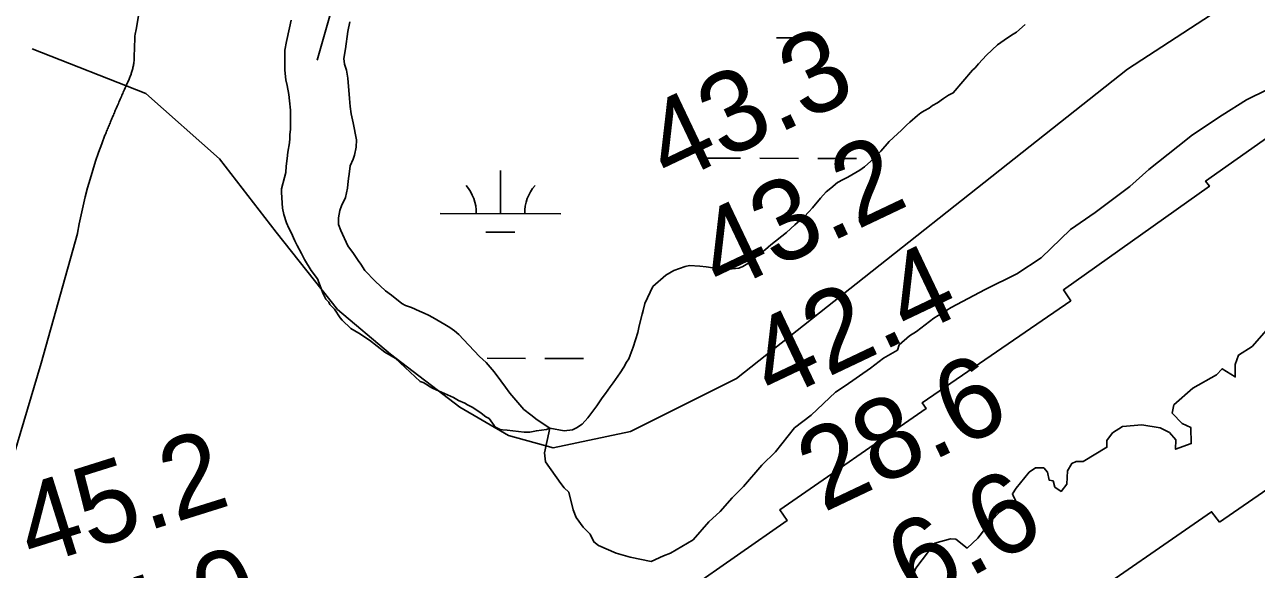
# Model space of a CAD drawing. Extents: x 3180038 to 3217926, y 922069 to 947485.
# Drawn here: x 3192742 to 3193764, y 934146 to 934598 of the extents above; entities that cross this region are included whole.
import ezdxf

# ---------------------------------------------------------------- set-up
doc = ezdxf.new("R2010")
doc.units = 0
for name, color, linetype in [('V-LEVE-TOET', 7, 'Continuous'), ('V-RIVR-EDGE', 7, 'Continuous'), ('V-RIVR-RANG', 7, 'Continuous'), ('V-RRAP-RVMT', 7, 'Continuous'), ('V-SITE-VEGE', 7, 'Continuous'), ('V-TOPO-SHOR', 7, 'Continuous'), ('V-WETL-SWMP', 7, 'Continuous')]:
    doc.layers.add(name, color=color, linetype=linetype)

msp = doc.modelspace()

# ---------------------------------------------------------------- linework, layer by layer
at = {"layer": 'V-LEVE-TOET'}
for points in [[(3192836.7, 934605.5), (3192834.7, 934594.2), (3192833.9, 934590.1), (3192833.9, 934590.1), (3192833.8, 934588.5), (3192833.8, 934587), (3192833.7, 934585.4), (3192833.6, 934583.8), (3192833.5, 934582.3), (3192833.5, 934580.7), (3192833.4, 934579.2), (3192833.3, 934577.6), (3192833.3, 934576.1), (3192833.2, 934574.5), (3192833.2, 934573), (3192833.1, 934571.4), (3192833, 934569.9), (3192833, 934568.4), (3192832.9, 934566.8), (3192832.9, 934566.8), (3192832.9, 934566.8), (3192832.8, 934565.9), (3192832.6, 934565.1), (3192832.5, 934564.3), (3192832.3, 934563.4), (3192832.1, 934562.6), (3192831.9, 934561.8), (3192831.7, 934560.9), (3192831.5, 934560.1), (3192831.2, 934559.3), (3192831, 934558.5), (3192830.7, 934557.6), (3192830.5, 934556.8), (3192830.2, 934556), (3192829.9, 934555.2), (3192829.6, 934554.4), (3192829.3, 934553.6), (3192828.9, 934552.8), (3192828.6, 934552), (3192828.2, 934551.2), (3192827.9, 934550.4), (3192827.5, 934549.7), (3192827.1, 934548.9), (3192826.7, 934548.1), (3192826.6, 934547.9), (3192826.6, 934547.9), (3192826.1, 934546.7), (3192825.6, 934545.6), (3192825.1, 934544.4), (3192824.6, 934543.2), (3192824.1, 934542), (3192823.6, 934540.9), (3192823, 934539.7), (3192822.5, 934538.5), (3192822, 934537.4), (3192821.5, 934536.2), (3192821, 934535), (3192820.5, 934533.8), (3192820, 934532.7), (3192819.5, 934531.5), (3192819, 934530.4), (3192818.5, 934529.2), (3192818, 934528), (3192817.5, 934526.9), (3192817, 934525.9), (3192817, 934525.9), (3192816.7, 934525), (3192816.3, 934524), (3192815.9, 934523.1), (3192815.5, 934522.2), (3192815.1, 934521.2), (3192814.7, 934520.2), (3192814.3, 934519.3), (3192813.9, 934518.3), (3192813.5, 934517.4), (3192813.1, 934516.4), (3192812.7, 934515.5), (3192812.3, 934514.5), (3192811.9, 934513.5), (3192811.5, 934512.6), (3192811.1, 934511.6), (3192810.7, 934510.6), (3192810.3, 934509.7), (3192809.9, 934508.7), (3192809.5, 934507.7), (3192809.1, 934506.8), (3192808.9, 934506.3), (3192808.9, 934506.3), (3192806.2, 934499.1), (3192803.6, 934491.9), (3192801.1, 934484.7), (3192798.8, 934477.4), (3192796.6, 934470), (3192794.5, 934462.6), (3192792.6, 934455.2), (3192790.8, 934447.8), (3192789.1, 934440.3), (3192787.5, 934432.8)], [(3192787.5, 934432.8), (3192786.1, 934425.2), (3192786, 934424.9), (3192786, 934424.9), (3192755.9, 934317.2), (3192730.3, 934230.7)]]:
    msp.add_lwpolyline(points, dxfattribs=at)
at = {"layer": 'V-RIVR-EDGE'}
msp.add_lwpolyline([(3193778.1, 934351.3), (3193760.4, 934331.1), (3193749, 934323.9), (3193746.4, 934316.1), (3193746.4, 934305.8), (3193735.5, 934312.5), (3193730.8, 934307.4), (3193711.1, 934296.5), (3193695.5, 934282.5), (3193693.9, 934275.8), (3193702.2, 934267), (3193709.4, 934263.8), (3193709.9, 934250.4), (3193696.9, 934245.7), (3193697, 934253.5), (3193691.8, 934259.7), (3193684, 934263.4), (3193669, 934266), (3193652.9, 934264.5), (3193644.6, 934259.3), (3193639.9, 934253.1), (3193639.9, 934247.4), (3193620.2, 934235.5), (3193614.5, 934235.6), (3193610.8, 934234), (3193607.2, 934227.8), (3193606.6, 934216.9), (3193601.9, 934210.7), (3193596.8, 934214.3), (3193595.2, 934219.5), (3193592.1, 934220), (3193590.6, 934226.8), (3193587.5, 934230.4), (3193580.7, 934230.4), (3193575.5, 934226.8), (3193564.6, 934213.4), (3193561.5, 934208.7), (3193562.5, 934206.6), (3193564.6, 934202.5), (3193551.1, 934193.7), (3193544.3, 934186.5), (3193532.9, 934172), (3193524, 934163.7), (3193514.7, 934171), (3193510.1, 934171.5), (3193497.1, 934167.9), (3193481.5, 934147.2), (3193478.3, 934139.4)], dxfattribs=at)
at = {"layer": 'V-RRAP-RVMT'}
for points in [[(3194362.7, 934572.4), (3194104.8, 934420.5), (3194103, 934423.4), (3193982.1, 934345.4), (3193976.7, 934353.2), (3193733.4, 934185.2)], [(3193073.1, 933913.7), (3193045.3, 933974.8), (3193154.7, 934024.7), (3193146.9, 934037.1), (3193251.1, 934100.4), (3193374.6, 934186.5), (3193368.6, 934195.4), (3193490, 934279.5), (3193486.8, 934284.3), (3193609.9, 934369), (3193603.8, 934378), (3193724.9, 934464), (3193721.8, 934468.2), (3193843.7, 934554.2)], [(3193733.4, 934185.2), (3193726.7, 934193.9), (3193610.8, 934113.7), (3193623.2, 934094.3), (3193502, 934009.9), (3193545, 933946.4), (3193426.4, 933862.6), (3193440, 933837.2), (3193311.9, 933765.1), (3193317.1, 933753.5), (3193175.2, 933689.3), (3193162.5, 933717.2)]]:
    msp.add_lwpolyline(points, dxfattribs=at)
at = {"layer": 'V-SITE-VEGE'}
for points in [[(3192955.3, 934458.8), (3192955.2, 934461.9), (3192957.9, 934471.3), (3192958.9, 934475.5), (3192959.2, 934480.7), (3192960.1, 934486.9), (3192960.7, 934492.4), (3192962, 934500.1), (3192962.3, 934503.5), (3192962.3, 934506.6), (3192962.9, 934511.5), (3192962.7, 934527.1), (3192961.9, 934535), (3192961.5, 934540.2), (3192960.1, 934547.5), (3192959, 934552.3), (3192958.2, 934560.2), (3192958, 934576.8), (3192959.6, 934584.1), (3192959.9, 934586.6), (3192963.2, 934601.8)], [(3193790.5, 934552.8), (3193755.7, 934535.6), (3193735.5, 934523), (3193710.9, 934506.7), (3193698.6, 934497), (3193674.8, 934477.8), (3193659, 934463.7), (3193630.1, 934442.2), (3193609.8, 934428.1), (3193585.4, 934404.5), (3193565.1, 934391.2), (3193539, 934378.4), (3193510.8, 934363.5), (3193496.3, 934354.6), (3193481.9, 934343.5), (3193476.1, 934339.8), (3193467.5, 934332.4), (3193466.1, 934328), (3193454.5, 934321.3), (3193443.7, 934313.1), (3193422.7, 934298.3), (3193414.8, 934293.1), (3193394.6, 934273.9), (3193380.9, 934263.5), (3193365.1, 934243.6), (3193353.6, 934232.6), (3193338.5, 934214.9), (3193329.1, 934205.3), (3193319.1, 934194.2), (3193309.7, 934185.4), (3193296.8, 934170.6), (3193278, 934159.5), (3193272.2, 934157.2), (3193262, 934152.7), (3193244.5, 934156.1), (3193232.8, 934159.6), (3193218.1, 934166), (3193214.4, 934168.9), (3193211.4, 934175.4), (3193205.5, 934181.2), (3193199.6, 934189.1), (3193197.3, 934195.6), (3193193.5, 934210.2), (3193189.8, 934213.8), (3193186.9, 934217.4), (3193174.3, 934235.4), (3193173.4, 934242.7), (3193177.8, 934263.3), (3193175, 934262.2), (3193166.7, 934261.1), (3193161.2, 934260), (3193156.7, 934259.9), (3193142.5, 934261.5), (3193138.7, 934261.8), (3193136.6, 934262.1), (3193133.5, 934263.8), (3193131.7, 934265.5), (3193127.5, 934271.3), (3193124.7, 934272.7), (3193120.9, 934275.7), (3193113.9, 934280.5), (3193109.7, 934282.5), (3193107.3, 934283.9), (3193102.1, 934286.2), (3193097.9, 934288.6), (3193090.6, 934292), (3193086, 934294), (3193080.5, 934296.4), (3193078, 934297.7), (3193075.3, 934299.7), (3193072.8, 934301.1), (3193070.4, 934302.1), (3193049.7, 934321.2), (3193041, 934326.3), (3193028.4, 934336.2), (3193019.4, 934342), (3193012.7, 934346), (3193005.7, 934352.9), (3193004, 934354.9), (3192999.4, 934362.1), (3192995.5, 934365.9), (3192994.5, 934367.9), (3192992, 934370.3), (3192989.9, 934374.8), (3192985.2, 934387.2), (3192980, 934394.1), (3192974.3, 934403.3), (3192971.8, 934408.1), (3192968.3, 934414.7), (3192966.5, 934418.8), (3192963.3, 934425.7), (3192961.5, 934429.1), (3192959.4, 934433.6), (3192957.2, 934440.5), (3192956.1, 934445.7), (3192955.3, 934458.8)]]:
    msp.add_lwpolyline(points, dxfattribs=at)
at = {"layer": 'V-TOPO-SHOR'}
for points in [[(3192984.8, 934568.7), (3193038.9, 934757.9), (3193119.9, 934859.2), (3193248.3, 934974.1), (3193525.3, 935122.7), (3194119.8, 935453.8), (3194430.6, 935690.2), (3194565.7, 935800.8), (3194950.8, 935483.3), (3195008.2, 935425.9), (3195052.1, 935368.5), (3195058.9, 935344.8), (3195075.3, 935323.6)], [(3192748.4, 934578), (3192842.9, 934540.9), (3192903.8, 934486.8), (3192951, 934426), (3193001.7, 934361.8), (3193045.6, 934324.7), (3193103.1, 934280.8), (3193143.6, 934257.1), (3193180.7, 934247), (3193244.9, 934260.5), (3193332.8, 934304.4), (3193657, 934561.1), (3193755, 934625.3), (3193795.5, 934689.5), (3193856.3, 934736.8), (3193917.1, 934757.1), (3193998.2, 934787.5), (3194079.3, 934858.4), (3194143.5, 934905.7), (3194190.8, 934926), (3194241.4, 934942.8), (3194295.5, 934969.9)]]:
    msp.add_lwpolyline(points, dxfattribs=at)
at = {"layer": 'V-WETL-SWMP'}
for p, q in [((3193365.8, 934587.2), (3193389.8, 934587.1)), ((3193304.1, 934487.3), (3193336.1, 934487.2)), ((3193352.1, 934487.2), (3193384.1, 934487.1)), ((3193400.1, 934487.1), (3193432.1, 934487)), ((3193136.9, 934441.2), (3193137, 934477.2)), ((3193086.9, 934441.4), (3193186.9, 934441.1)), ((3193124.9, 934425.8), (3193148.9, 934425.8)), ((3193125.8, 934321.2), (3193157.8, 934321.1)), ((3193173.8, 934321.1), (3193205.8, 934321))]:
    msp.add_line(p, q, dxfattribs=at)
for points in [[(3193018.8, 934402.4), (3193014.9, 934408.1), (3193010.2, 934414.6), (3193004.6, 934427.3), (3193002.6, 934432.3), (3193002.6, 934437.7), (3193003.6, 934443.9), (3193005.1, 934447.7), (3193008.5, 934454.7), (3193010, 934462.4), (3193010.3, 934465.5), (3193011, 934470.5), (3193011.4, 934474), (3193012.4, 934481), (3193014.7, 934486.4), (3193015.8, 934489.9), (3193017.2, 934496.4), (3193017.5, 934502.6), (3193014.7, 934516.5), (3193013, 934524.2), (3193012.2, 934530.3), (3193011.7, 934536.9), (3193010.4, 934553.8), (3193009.1, 934560.3), (3193007.5, 934565.3), (3193007.1, 934569.9), (3193008.5, 934578.1), (3193010.3, 934592.3), (3193012.1, 934600.5)], [(3193572.2, 934598.1), (3193565, 934591.9), (3193560.7, 934589.5), (3193554.6, 934585.2), (3193549.3, 934581.3), (3193540.1, 934572.7), (3193536.7, 934569.2), (3193533.3, 934565.7), (3193530.6, 934562.2), (3193528.3, 934560.2), (3193512.4, 934541.5), (3193508.6, 934539.5), (3193504.3, 934536.8), (3193499.4, 934533.3), (3193495.2, 934530.9), (3193492.5, 934528.9), (3193488.3, 934526.6), (3193485.6, 934525), (3193482.9, 934522.6), (3193476.5, 934517.2), (3193473.8, 934514.8), (3193469.6, 934510.5), (3193466.2, 934507.4), (3193459.3, 934501.2), (3193452.5, 934493), (3193447.5, 934487.9), (3193444.1, 934484.8), (3193438.8, 934480.1), (3193434.9, 934477.3), (3193425, 934471.4), (3193421.2, 934469.5), (3193416.6, 934467.1), (3193410.8, 934462.4), (3193407, 934459.3), (3193402.5, 934454.2), (3193395.6, 934446), (3193392.6, 934442.9), (3193388.8, 934438.6), (3193385.3, 934435.5), (3193381.1, 934432), (3193374.3, 934425.7), (3193361.3, 934415.5), (3193356.7, 934411.6), (3193353.7, 934409.3), (3193351, 934406.9), (3193348.3, 934405), (3193345.7, 934402.6), (3193342.2, 934399.9), (3193338, 934397.5), (3193334.6, 934395.9), (3193329.2, 934395.5), (3193321.9, 934395), (3193316.1, 934395.7), (3193313, 934396.4), (3193307.6, 934397.1), (3193302.2, 934397.8), (3193293.7, 934398.1), (3193290.2, 934397.3), (3193280.6, 934394.1), (3193274.1, 934390.2), (3193263.4, 934380.8), (3193256.7, 934366.8), (3193255.2, 934361), (3193254.5, 934357.9), (3193251.9, 934348.3), (3193250.8, 934342.5), (3193247.1, 934330.5), (3193244.5, 934323.9), (3193243.4, 934320.8), (3193241.5, 934318.1), (3193239.2, 934313.8), (3193236.2, 934309.1), (3193230.5, 934301), (3193227.9, 934297.5), (3193224.1, 934292), (3193221.4, 934288.5), (3193216.9, 934281.9), (3193209.3, 934271.8), (3193204.7, 934266.7), (3193200.1, 934263.6), (3193196.7, 934262), (3193189.8, 934261.1), (3193177.8, 934263.3), (3193167.3, 934270.1), (3193162.2, 934274.3), (3193156.4, 934278.8), (3193144.7, 934292.2), (3193141.1, 934297.2), (3193137.2, 934302.5), (3193131.7, 934310.1), (3193125.1, 934317.8), (3193119.6, 934322.7)], [(3193119.6, 934322.7), (3193110.6, 934332.2), (3193106.3, 934336.8), (3193102.4, 934341), (3193098.9, 934344), (3193095, 934346.7), (3193090.8, 934349.3), (3193080.7, 934355), (3193077.2, 934356.9), (3193073.7, 934358.8), (3193069.8, 934360.3), (3193063.2, 934363.3), (3193058.2, 934365.1), (3193055.1, 934366.6), (3193046.5, 934373.5), (3193041.5, 934377.3), (3193032.9, 934385.2), (3193024.3, 934394), (3193021.1, 934399.4), (3193018.8, 934402.4)]]:
    msp.add_lwpolyline(points, dxfattribs=at)
for centre, start, end in [((3193081.7, 934441.8), 359.099, 40.6427), ((3193192.2, 934441.6), 139.099, 180.6427)]:
    msp.add_arc(centre, 35.2, start, end, dxfattribs=at)

# ---------------------------------------------------------------- texts
at = {"layer": 'V-RIVR-RANG'}
for s, rotation, p in [('43.3', 25.4183, (3193276.9, 934464.4)), ('43.2', 25.4183, (3193320, 934374.2)), ('42.4', 25.4183, (3193363.2, 934283.9)), ('28.6', 25.4183, (3193404.7, 934192.9)), ('45.2', 17.4483, (3192748.6, 934147.7)), ('6.6', 28.6261, (3193481.7, 934114.6)), ('44.0', 17.4483, (3192776.1, 934051.5))]:
    msp.add_text(s, height=67, rotation=rotation, dxfattribs=at).set_placement(p)

doc.saveas('drawing.dxf')
